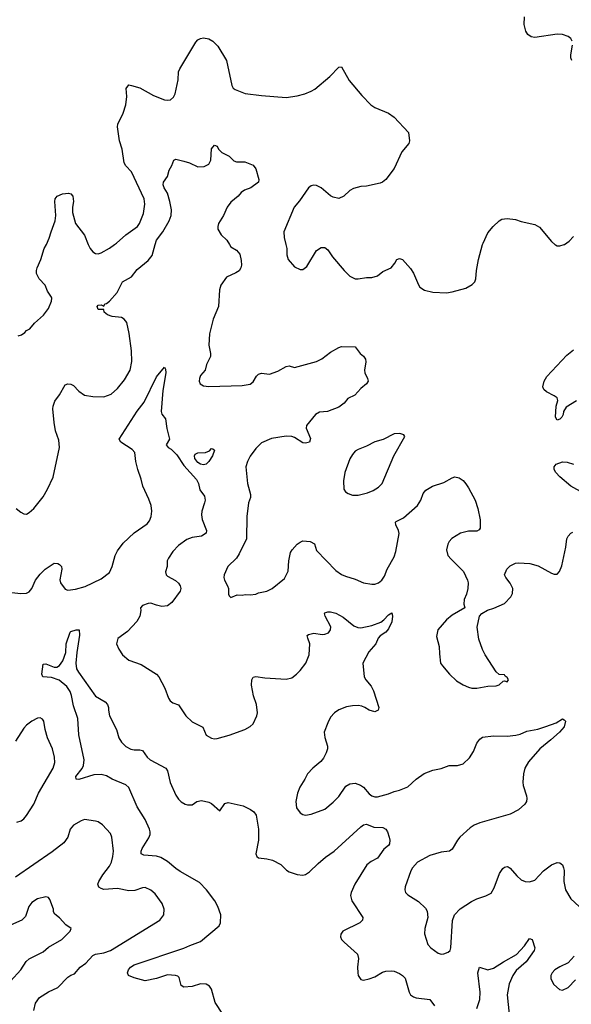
# Model space of a CAD drawing. Header units: inches. Extents: x 1839270 to 1929235, y 762242 to 910350.
# Tile 339 of 362: x 1902401 to 1906393, y 874502 to 881626. Entities that reach past the tile are written whole.
import ezdxf

# ---------------------------------------------------------------- set-up
doc = ezdxf.new("R2010")
doc.units = ezdxf.units.IN
doc.header["$MEASUREMENT"] = 0
doc.layers.add('B9807', color=7, linetype='Continuous')
doc.layers.add('B9808', color=7, linetype='Continuous')

msp = doc.modelspace()

# ---------------------------------------------------------------- linework, layer by layer
at = {"layer": 'B9807', "color": 5}
for points, elevation in [([(1902376.3, 878090), (1902410, 878061.6), (1902430, 878050.5), (1902451.4, 878048.6), (1902470, 878059.1), (1902503.7, 878090), (1902570, 878174), (1902602.9, 878230), (1902644.2, 878315.8), (1902689.6, 878530), (1902683.3, 878583.3), (1902660.7, 878650), (1902649.5, 878710.5), (1902640.5, 878810), (1902642.4, 878830), (1902655.2, 878864.8), (1902690, 878910.7), (1902730, 878982.8), (1902750, 878990.8), (1902770, 878988), (1902790, 878978.4), (1902830, 878937.6), (1902870, 878908.8), (1902930, 878898.7), (1903010, 878896.4), (1903062.7, 878917.3), (1903110, 878958), (1903160, 879020), (1903201.5, 879090), (1903213.2, 879153.2), (1903211.1, 879230), (1903194.3, 879354.3), (1903175.8, 879435.8), (1903158.2, 879458.2), (1903137.2, 879470), (1903070, 879479.3), (1903037, 879490), (1903012.3, 879510), (1903008.7, 879528.7), (1902970, 879529.6), (1902962.7, 879550), (1902970, 879561), (1902990, 879562), (1903010, 879554), (1903018, 879570), (1903030, 879572.4), (1903050, 879588.4), (1903107.6, 879652.4), (1903145.2, 879730), (1903210, 879766.4), (1903250, 879818), (1903330, 879883.7), (1903359.4, 879920.6), (1903382.2, 880000)], 660), ([(1902390, 879337.3), (1902414.7, 879345.3), (1902438.3, 879361.7), (1902450, 879376.3), (1902475.3, 879390), (1902509, 879430), (1902573.3, 879486.7), (1902610, 879536.3), (1902632, 879590), (1902633.7, 879610), (1902630, 879619.3), (1902602.6, 879662.6), (1902584.6, 879704.6), (1902541.6, 879750), (1902523.6, 879790), (1902522.9, 879810), (1902527.3, 879830), (1902554.5, 879890), (1902579.3, 879970), (1902593.8, 880000)], 680), ([(1902897.7, 880000), (1902910.3, 879970), (1902930, 879945.3), (1902950, 879934.3), (1902970, 879932.8), (1902990, 879938.6), (1903050, 879973.4), (1903086.7, 880000)], 680), ([(1903918.9, 880000), (1903930, 879983), (1903970, 879957.1), (1903994.4, 879930), (1904004.2, 879884.2), (1904006, 879850), (1904001.7, 879830), (1903990.2, 879809.8), (1903966.1, 879793.9), (1903896.7, 879763.3), (1903856.1, 879703.9), (1903847, 879670), (1903838.7, 879550), (1903800.3, 879459.7), (1903774, 879354), (1903768.9, 879270), (1903782, 879210), (1903782, 879190), (1903752.7, 879130), (1903743, 879090), (1903710, 879051.8), (1903701.5, 879030), (1903699.5, 879010), (1903708.2, 878990), (1903730, 878977.1), (1903770, 878972.7), (1904010, 878978.7), (1904070, 878988.5), (1904090, 879004.9), (1904113.7, 879046.3), (1904130, 879061.5), (1904150, 879068), (1904210, 879061.3), (1904270, 879083.6), (1904330, 879117), (1904350, 879120.4), (1904390, 879110.4), (1904548.1, 879151.9), (1904588.2, 879171.8), (1904650, 879219.3), (1904710, 879254), (1904730, 879260.7), (1904830, 879258), (1904864.7, 879210), (1904890, 879191.3), (1904902.8, 879170), (1904906.8, 879150), (1904896, 879090), (1904898.8, 879070), (1904918.8, 879030), (1904922.8, 879010), (1904911, 878990), (1904870, 878957.2), (1904826, 878910), (1904776.1, 878883.9), (1904748.4, 878850), (1904710, 878823.1), (1904628.9, 878791.1), (1904570, 878785.7), (1904542.3, 878770), (1904476.9, 878690), (1904474.5, 878670), (1904505.3, 878594.7), (1904498, 878570), (1904470, 878562.2), (1904450, 878565.3), (1904390, 878603.9), (1904370, 878610.9), (1904330, 878611.7), (1904224.3, 878595.7), (1904150, 878565.1), (1904110, 878522.9), (1904070, 878466.6), (1904050.4, 878430), (1904038.4, 878390), (1904048.9, 878270), (1904071.8, 878190), (1904070.3, 878169.7), (1904057.6, 878130), (1904043.8, 878030), (1904042.3, 877870), (1903990, 877760.9), (1903970, 877729.4), (1903907.7, 877670), (1903880.7, 877610), (1903877.3, 877590), (1903882.8, 877570), (1903906, 877530), (1903911.3, 877510), (1903911.3, 877470), (1903916.9, 877456.9), (1903930, 877446), (1903974.6, 877465.4), (1904010, 877462.8), (1904032.5, 877467.5), (1904070, 877464.9), (1904110, 877468.5), (1904130, 877478), (1904190, 877490.4), (1904229.3, 877510), (1904317, 877583), (1904343.3, 877636.7), (1904349.7, 877710.3), (1904361.1, 877770), (1904373.3, 877790), (1904410, 877830.5), (1904430, 877846), (1904450, 877854.4), (1904502, 877850), (1904533.7, 877833.7), (1904550, 877784), (1904690, 877640.4), (1904730, 877612.2), (1904758.7, 877598.7), (1904830, 877577.6), (1904890, 877550.4), (1904950, 877542.4), (1904970, 877542.4), (1904997.2, 877550), (1905020.7, 877570), (1905040, 877600), (1905061.4, 877650), (1905110, 877740.3), (1905123.3, 877776.7), (1905148.1, 877908.1), (1905142.8, 877930), (1905122.7, 877970), (1905121.3, 877990), (1905125, 877995), (1905179.6, 878020.4), (1905279.5, 878110), (1905303.6, 878150), (1905321.6, 878198.4), (1905339.5, 878220.5), (1905388.7, 878250), (1905470, 878278), (1905530, 878310.7), (1905550, 878317.3), (1905582, 878310), (1905610, 878290.7), (1905630, 878266.8), (1905650, 878238.8), (1905696.4, 878150), (1905716.4, 878090), (1905733, 878007), (1905733.7, 877946.3), (1905726.4, 877933.6), (1905710, 877924), (1905650, 877925.1), (1905590, 877911.5), (1905528.1, 877871.9), (1905508.4, 877850), (1905498.4, 877830), (1905490.4, 877790), (1905500.5, 877750), (1905522.6, 877722.6), (1905613.5, 877633.5), (1905641.6, 877570), (1905645.5, 877550), (1905643.8, 877510), (1905634.9, 877470), (1905618.7, 877430), (1905616.3, 877396.3), (1905622, 877370), (1905530, 877316), (1905490, 877282.7), (1905427.7, 877210), (1905418, 877162), (1905437.3, 877090), (1905438, 877038), (1905446, 876970), (1905461, 876950), (1905510.5, 876890.5), (1905561.7, 876841.7), (1905610, 876813.4), (1905650, 876796.3), (1905674, 876790), (1905710, 876788.2), (1905790, 876802.8), (1905850, 876804.7), (1905870, 876812), (1905900.4, 876839.6), (1905910, 876842), (1905930, 876834), (1905938, 876850), (1905930, 876866), (1905915.3, 876875.3), (1905910, 876886), (1905870, 876888), (1905850, 876908), (1905769.5, 877030), (1905749.7, 877069.7), (1905722.7, 877142.7), (1905711.8, 877230), (1905729.2, 877310), (1905745.2, 877330), (1905786, 877354), (1905832.2, 877367.8), (1905910, 877401.6), (1905956, 877450), (1905966.8, 877473.2), (1905969.4, 877510), (1905950, 877549.2), (1905918, 877590), (1905909.4, 877610), (1905926, 877650), (1905950, 877673.4), (1905990, 877692.7), (1906010, 877696.4), (1906092, 877692), (1906153.8, 877673.8), (1906250, 877620.5), (1906270, 877613), (1906290, 877614), (1906307.5, 877632.5), (1906325.3, 877674.7), (1906353.3, 877810), (1906359.5, 877870), (1906369.4, 877890), (1906389.7, 877910.3), (1906403.3, 877916.7)], 660), ([(1904327.6, 880000), (1904334.8, 879970), (1904335.3, 879924.7), (1904342.8, 879890), (1904390, 879838), (1904430, 879818), (1904450, 879818), (1904478.9, 879841.1), (1904550, 879956), (1904583.2, 879976.8), (1904610, 879977.3), (1904630, 879961), (1904664, 879910), (1904748.4, 879810), (1904790.2, 879770.2), (1904830, 879751.7), (1904850, 879750.3), (1904910, 879760.3), (1904950, 879761.6), (1904990, 879772.7), (1905030, 879804.4), (1905089.6, 879830.4), (1905116.9, 879863.1), (1905130, 879891), (1905150, 879898.8), (1905170.8, 879890), (1905230, 879826), (1905250, 879791.3), (1905286.2, 879706.2), (1905297.3, 879690), (1905330, 879668.7), (1905390, 879653.1), (1905489.6, 879650.4), (1905530, 879655.5), (1905630, 879682.4), (1905676, 879710), (1905695.1, 879730), (1905702, 879750), (1905707.3, 879810), (1905722.4, 879890), (1905751.4, 880000)], 680), ([(1906274.6, 880000), (1906277.5, 879997.5), (1906290, 879990.7), (1906310, 879990.6), (1906342, 879998), (1906344.7, 880000)], 680), ([(1906431.7, 878868.3), (1906356.7, 878823.3), (1906336.3, 878790), (1906334, 878770), (1906324.7, 878750), (1906310, 878735.3), (1906290, 878729), (1906279, 878750), (1906283.1, 878830), (1906295.1, 878870), (1906289.7, 878890), (1906270, 878904.5), (1906212.8, 878932.8), (1906193.6, 878950), (1906187.3, 878970), (1906196.9, 879010), (1906215.7, 879044.3), (1906360.4, 879199.6), (1906410, 879237.4)], 660), ([(1902323.4, 877483.4), (1902410, 877473.2), (1902450, 877476.5), (1902470, 877484.9), (1902489.8, 877510), (1902516.4, 877570), (1902550, 877613.7), (1902586, 877650), (1902650, 877692.7), (1902676, 877690), (1902690, 877683.8), (1902703.8, 877670), (1902704.9, 877650), (1902692.1, 877572.1), (1902695.8, 877550), (1902730, 877506), (1902750, 877497.3), (1902805.1, 877505.1), (1902875.2, 877524.8), (1902990, 877579.6), (1903050, 877625.8), (1903070.8, 877669.2), (1903092.3, 877750), (1903110, 877783.5), (1903150, 877838.4), (1903230, 877913.9), (1903323.1, 877976.9), (1903341.2, 877998.8), (1903353.2, 878030), (1903356.5, 878070), (1903351.7, 878111.7), (1903336.4, 878156.4), (1903291.6, 878250), (1903280.9, 878300.9), (1903255.3, 878370), (1903240.3, 878430), (1903235.1, 878495.1), (1903215.1, 878515.1), (1903132.7, 878570), (1903121.2, 878590), (1903250, 878792.2), (1903300.6, 878859.4), (1903390, 879041), (1903450, 879112), (1903456.9, 879096.9), (1903458, 879070), (1903436.7, 878943.3), (1903424.4, 878790), (1903430.4, 878770.4), (1903457.3, 878737.3), (1903466.9, 878666.9), (1903486, 878590), (1903462, 878550), (1903474.9, 878530), (1903497.7, 878517.7), (1903538.1, 878478.1), (1903590, 878400.7), (1903679.7, 878299.7), (1903694.9, 878270), (1903704.8, 878224.8), (1903737.3, 878177.3), (1903742.4, 878150), (1903739.5, 878130), (1903719.6, 878070), (1903716.2, 878043.8), (1903722.3, 878010), (1903751.8, 877930), (1903750.4, 877910), (1903716, 877890), (1903650, 877879.7), (1903610, 877863.5), (1903550, 877822.3), (1903510, 877778.3), (1903477.3, 877730), (1903469.3, 877710.7), (1903467.2, 877670), (1903455.3, 877630), (1903460.4, 877610), (1903470, 877600.4), (1903528.4, 877568.4), (1903550, 877548.4), (1903563.1, 877530), (1903567.2, 877510), (1903562.6, 877490), (1903501.3, 877410), (1903470, 877385.7), (1903430, 877381), (1903390, 877388.9), (1903350, 877403.1), (1903330, 877402.7), (1903290, 877386.3), (1903274.9, 877370), (1903276.9, 877350), (1903271.6, 877310), (1903249.4, 877270.6), (1903182, 877198), (1903110.6, 877149.4), (1903100.7, 877110), (1903117.3, 877070), (1903144, 877030), (1903190, 876990.6), (1903280.9, 876960.9), (1903391.4, 876891.4), (1903408.4, 876870), (1903450.4, 876790), (1903477.3, 876717.3), (1903490, 876697.3), (1903510, 876683.8), (1903550, 876668), (1903603, 876590), (1903650, 876545.5), (1903726, 876506), (1903751, 876450), (1903790, 876428), (1903810, 876423), (1903830, 876424.9), (1903918, 876450), (1904029.6, 876490.4), (1904069.5, 876510.5), (1904090, 876531), (1904118, 876590), (1904122.7, 876610), (1904115.1, 876670), (1904093.4, 876733.4), (1904079.2, 876810), (1904081.7, 876850), (1904090, 876867.7), (1904110, 876874.6), (1904175.2, 876864.8), (1904330, 876854.6), (1904370, 876864.2), (1904403.6, 876890), (1904430, 876917.6), (1904471.1, 876970), (1904496.4, 877030), (1904501.1, 877110), (1904485.1, 877150), (1904482, 877170), (1904490, 877178), (1904530, 877186.4), (1904590, 877178.3), (1904610, 877179.6), (1904635.1, 877190), (1904649.7, 877210), (1904651.6, 877231.6), (1904611.8, 877310), (1904607, 877330), (1904610, 877333.4), (1904630, 877341.6), (1904650, 877342), (1904690, 877331.8), (1904742.2, 877302.2), (1904819.4, 877239.4), (1904848.3, 877228.3), (1904870, 877226.7), (1904950, 877242.3), (1905014.3, 877265.7), (1905037, 877283), (1905070, 877319.1), (1905093.7, 877333.7), (1905098, 877310), (1905093.4, 877270), (1905070, 877219.3), (1905050, 877194), (1905010, 877168), (1904994.6, 877150), (1904979.5, 877110), (1904927.9, 877052.1), (1904884.7, 876970), (1904894.4, 876870), (1904905.5, 876850), (1904943.8, 876803.8), (1904961.3, 876770), (1904999.1, 876650), (1904996, 876630), (1904970, 876617.2), (1904930, 876629.2), (1904899, 876650), (1904877.7, 876657.7), (1904850, 876663.6), (1904810, 876662), (1904766.8, 876653.2), (1904710, 876633), (1904678.4, 876610), (1904650, 876578.4), (1904630, 876539.3), (1904605.5, 876470), (1904610, 876431.3), (1904628.7, 876370), (1904628.7, 876350), (1904619.3, 876320.7), (1904598.5, 876281.5), (1904580.9, 876259.1), (1904522, 876210), (1904484, 876170), (1904464.9, 876130), (1904428.4, 876071.6), (1904410.4, 876029.6), (1904400.5, 875970), (1904404.1, 875924.1), (1904430, 875886), (1904450, 875874), (1904470, 875870.7), (1904510, 875876.3), (1904610, 875913.4), (1904670, 875963), (1904710, 876005.5), (1904760.8, 876079.2), (1904790, 876097.4), (1904830, 876101.5), (1904868.3, 876088.3), (1904890, 876072), (1904930, 876023.6), (1904948.9, 876008.9), (1904970, 876001.6), (1904990, 876001.8), (1905070, 876024.7), (1905110, 876041.5), (1905150, 876050.3), (1905210, 876076.1), (1905269.8, 876130.2), (1905329.1, 876170.9), (1905390, 876196.4), (1905450, 876208.9), (1905510, 876228.8), (1905570, 876230.3), (1905610, 876242.3), (1905655.4, 876284.6), (1905684.4, 876330), (1905710, 876390.6), (1905730, 876419.3), (1905750, 876434), (1905830, 876444.2), (1905930, 876440.8), (1905992.2, 876447.8), (1906023.5, 876456.5), (1906070, 876477.6), (1906150, 876492), (1906208.5, 876511.5), (1906282.3, 876537.7), (1906330, 876566), (1906341, 876561), (1906350.6, 876550), (1906342, 876510), (1906306.4, 876470), (1906245.9, 876414.1), (1906164.6, 876350), (1906083.4, 876256.6), (1906057, 876210), (1906046.7, 876170), (1906042.6, 876110), (1906045.1, 876085.1), (1906068.4, 876010), (1906070.4, 875990), (1906068, 875970), (1906056.3, 875950), (1906010, 875909.4), (1905950, 875878.4), (1905730, 875814.3), (1905690, 875798), (1905661.6, 875778.4), (1905585.3, 875710), (1905568.5, 875690), (1905530, 875625.2), (1905511, 875610), (1905450, 875601.3), (1905370, 875578.7), (1905278.8, 875530), (1905243, 875490), (1905232.3, 875467.7), (1905190.5, 875350.5), (1905188.4, 875330), (1905193.4, 875310), (1905210, 875293.4), (1905286.5, 875246.5), (1905337.2, 875197.2), (1905350, 875176), (1905354, 875130), (1905332.7, 875050), (1905330.5, 875010.5), (1905355.2, 874935.2), (1905376, 874910), (1905430, 874870.8), (1905450, 874864), (1905470, 874867.3), (1905501.5, 874878.5), (1905516, 874890), (1905520.9, 874910), (1905532.8, 875107.2), (1905547.3, 875150), (1905588.6, 875191.4), (1905670, 875245.5), (1905710, 875265.5), (1905774.2, 875285.8), (1905813.2, 875306.8), (1905835.9, 875344.1), (1905872.2, 875447.8), (1905896.3, 875483.7), (1905910, 875494), (1905930, 875499.1), (1905936.1, 875496.1), (1905950, 875487.7), (1905998.4, 875430), (1906030, 875402), (1906058, 875390), (1906090, 875386.7), (1906130, 875400.5), (1906192.7, 875467.3), (1906250, 875510.6), (1906290, 875528), (1906310, 875524.9), (1906330, 875510.7), (1906337.6, 875490), (1906341.3, 875470), (1906339.6, 875390), (1906350.3, 875330), (1906390, 875265.5), (1906450.5, 875210)], 640), ([(1906480.7, 878200.7), (1906389.5, 878250), (1906310, 878318.4), (1906280.9, 878350), (1906269.3, 878370), (1906269.3, 878390), (1906284, 878410), (1906330, 878426), (1906364.1, 878424.1), (1906410, 878410.6)], 660), ([(1903870, 874429.3), (1903815.3, 874515.3), (1903789.5, 874610), (1903773.9, 874633.9), (1903750, 874647.3), (1903710, 874649.6), (1903650, 874631.6), (1903590, 874625.6), (1903570, 874637.2), (1903555.1, 874695.1), (1903544.9, 874704.9), (1903529, 874710), (1903470, 874715), (1903390, 874688), (1903310, 874671.9), (1903230, 874693.6), (1903189, 874710), (1903182, 874730), (1903189, 874750), (1903204, 874770), (1903230, 874787.3), (1903590, 874907.5), (1903632, 874928), (1903710, 874956.9), (1903844.5, 875070), (1903854, 875090), (1903855.6, 875150), (1903835.1, 875210), (1903812.4, 875250), (1903754, 875330), (1903703.2, 875383.2), (1903561.8, 875461.8), (1903530, 875483.5), (1903470, 875535.8), (1903423.2, 875563.2), (1903390, 875572.8), (1903299.6, 875579.6), (1903279.3, 875590), (1903279.6, 875610), (1903286.6, 875630), (1903334.6, 875705.4), (1903344.2, 875730), (1903345.6, 875750), (1903340.8, 875770), (1903310, 875837.6), (1903250.7, 875930.7), (1903190, 876069.3), (1903170, 876089.6), (1903070, 876130.8), (1903030, 876155.2), (1902990, 876164.7), (1902937.7, 876162.3), (1902830, 876128.3), (1902809.2, 876130), (1902808.2, 876150), (1902852.5, 876207.5), (1902863.9, 876230), (1902868.7, 876270), (1902829.7, 876450.3), (1902822.4, 876570), (1902790, 876661.2), (1902776.5, 876736.5), (1902765.9, 876765.9), (1902741.4, 876801.4), (1902686.2, 876846.2), (1902630, 876866.6), (1902568, 876870), (1902561.2, 876890), (1902570, 876962), (1902590, 876964), (1902650, 876940.4), (1902670, 876941.6), (1902690, 876953.4), (1902712.5, 876987.5), (1902733.9, 877046.1), (1902737.4, 877110), (1902766.8, 877193.2), (1902770, 877198), (1902808.9, 877211.1), (1902831.1, 877211.1), (1902833.4, 877173.4), (1902813.8, 877046.2), (1902807.2, 876970), (1902812.9, 876930), (1902825.7, 876905.7), (1902950, 876730.5), (1903019.1, 876690), (1903037.1, 876670), (1903043.7, 876650), (1903042.7, 876630), (1903050.2, 876590), (1903100.9, 876490), (1903118.5, 876430), (1903138.8, 876398.8), (1903168.1, 876368.1), (1903206.5, 876346.5), (1903230, 876342.6), (1903270, 876344), (1903290, 876337), (1903323.2, 876290), (1903344.9, 876270), (1903458.3, 876210), (1903470.2, 876190), (1903490, 876105.5), (1903530, 876015.5), (1903550, 875985.3), (1903570, 875967.2), (1903599.1, 875950), (1903616.1, 875943.9), (1903650, 875946), (1903682, 875970), (1903716.1, 875976.1), (1903770, 875964), (1903790, 875954), (1903850, 875902), (1903886.2, 875953.8), (1903910, 875962), (1904017.7, 875937.7), (1904071.9, 875911.9), (1904095.3, 875895.3), (1904112.6, 875870), (1904129.4, 875770), (1904130.2, 875690), (1904110.4, 875590), (1904116.3, 875570), (1904130, 875560.4), (1904190, 875554), (1904230, 875543.7), (1904290, 875513.7), (1904331.2, 875471.2), (1904350, 875458.9), (1904410, 875440.3), (1904450, 875435.6), (1904470, 875441.7), (1904499.2, 875460.8), (1904560.2, 875519.8), (1904614.2, 875565.8), (1904677.2, 875610), (1904870, 875786), (1904890, 875799.3), (1904910, 875804.4), (1904963.4, 875783.4), (1905030, 875779.8), (1905050, 875769.3), (1905062.7, 875750), (1905075.3, 875710), (1905079, 875690), (1905076.8, 875663.2), (1905068.9, 875651.1), (1905036.2, 875623.8), (1904990, 875558), (1904945, 875535), (1904914, 875510), (1904827.4, 875370), (1904799.5, 875310), (1904794.9, 875290), (1904803.6, 875250), (1904883.8, 875130), (1904882, 875110), (1904862.8, 875090), (1904740.7, 875030), (1904725.5, 875010), (1904721.6, 874990), (1904730.5, 874970), (1904748, 874950), (1904845.5, 874865.5), (1904852.9, 874832.9), (1904846.7, 874770), (1904848.3, 874730), (1904851.7, 874710), (1904870, 874681.3), (1904890, 874677), (1904930, 874685.3), (1904970, 874700.3), (1905026.6, 874733.4), (1905050, 874740.6), (1905090, 874744.3), (1905110, 874740.2), (1905150, 874724), (1905172, 874710), (1905190, 874690.4), (1905218.7, 874590), (1905230, 874570.6), (1905250, 874555.5), (1905270, 874548), (1905370, 874536.3), (1905402, 874490)], 620), ([(1902381, 875819), (1902410.7, 875829.3), (1902430, 875843.7), (1902450, 875867), (1902504.1, 875950), (1902536.5, 876030), (1902643.8, 876210), (1902655.3, 876250), (1902653.3, 876290), (1902637.3, 876350), (1902601.7, 876430), (1902585.1, 876490), (1902575.6, 876550), (1902565.6, 876565.6), (1902550, 876573.3), (1902530, 876571.2), (1902490, 876549.7), (1902450, 876521), (1902430, 876500.5), (1902370, 876405.3)], 640), ([(1902503.9, 874456.1), (1902514.5, 874510), (1902543.7, 874550), (1902608.7, 874591.3), (1902676.2, 874623.8), (1902750, 874698.7), (1902770, 874711.7), (1902798.5, 874721.5), (1902838, 874770), (1902879.7, 874800.3), (1902930, 874854.9), (1902950, 874864.9), (1903010, 874873.4), (1903057.6, 874890), (1903415.1, 875110), (1903444.5, 875150), (1903447.3, 875190), (1903432, 875230), (1903382, 875302), (1903350, 875327.8), (1903310, 875345.6), (1903290, 875343.6), (1903234, 875326), (1903190, 875321.5), (1903110, 875338.3), (1903010, 875333.3), (1902990, 875339.1), (1902973.6, 875350), (1902967.4, 875370), (1902973.3, 875390), (1903001.7, 875438.3), (1903050, 875500.4), (1903064.4, 875530), (1903076, 875570), (1903079.1, 875610), (1903067, 875710), (1903058, 875738), (1903001, 875801), (1902970, 875820.9), (1902950, 875827), (1902870, 875838), (1902846, 875830), (1902790, 875798), (1902767, 875770), (1902750.3, 875710), (1902719.5, 875670), (1902635, 875605), (1902370, 875422)], 640), ([(1902334.6, 874670), (1902410, 874752.2), (1902449, 874811), (1902470, 874830.3), (1902570, 874880.5), (1902610, 874914), (1902706, 874970), (1902765.2, 875030), (1902774, 875050), (1902735.6, 875075.6), (1902690, 875126.6), (1902654.8, 875154.8), (1902645.2, 875170), (1902645.2, 875190), (1902620.2, 875260.2), (1902610, 875274), (1902590, 875279.3), (1902530, 875265.1), (1902490, 875238.4), (1902467.2, 875210), (1902443.6, 875136.4), (1902416.3, 875110), (1902250, 875037.4)], 660), ([(1905710, 874470.4), (1905730, 874537.3), (1905732.7, 874590), (1905716.4, 874730), (1905729.8, 874770.2), (1905790, 874751.7), (1905830, 874762.3), (1905901.6, 874810), (1905997.2, 874862.8), (1906055.3, 874924.7), (1906090, 874977.3), (1906110.4, 874970), (1906128.7, 874910), (1906123.1, 874890), (1906066.5, 874810), (1905994.6, 874745.4), (1905968.9, 874711.1), (1905944, 874650), (1905928.6, 874570), (1905943.5, 874430)], 620), ([(1906413.4, 874850), (1906370, 874800.9), (1906310, 874773.3), (1906274.9, 874750), (1906254.9, 874730), (1906246, 874710), (1906245.5, 874685.5), (1906265.5, 874645.5), (1906308.7, 874608.7), (1906330, 874603.8), (1906370, 874623.1), (1906422.3, 874677.8)], 640)]:
    msp.add_lwpolyline(points, dxfattribs=dict(at, elevation=elevation))
for points, elevation in [([(1905152.5, 878632.5), (1905110, 878629.3), (1905032.5, 878587.5), (1904970, 878571.5), (1904910, 878539.6), (1904850, 878516.2), (1904830, 878503.7), (1904810, 878480.9), (1904790, 878449.2), (1904754.9, 878350), (1904744.4, 878290), (1904747.7, 878230), (1904758.8, 878210), (1904777.6, 878197.6), (1904810, 878184.9), (1904850, 878184.9), (1904916.9, 878203.1), (1904959.7, 878220.3), (1904997.7, 878242.3), (1905025.1, 878270), (1905109.5, 878470.5), (1905188.7, 878610), (1905182, 878622)], 680), ([(1903730, 878404), (1903710, 878409.2), (1903690, 878421.2), (1903669.4, 878450), (1903666, 878470), (1903670, 878482), (1903690, 878490.8), (1903745.6, 878494.4), (1903773.6, 878506.4), (1903790, 878522), (1903799.6, 878519.6), (1903810.7, 878510), (1903795.5, 878470), (1903770, 878429), (1903750, 878409)], 640)]:
    msp.add_lwpolyline(points, close=True, dxfattribs=dict(at, elevation=elevation))
at = {"layer": 'B9808', "color": 5}
for points, elevation in [([(1906400.4, 881470), (1906389.6, 881490), (1906370, 881504.4), (1906330, 881518.2), (1906290, 881520.3), (1906130, 881496.5), (1906102.6, 881502.6), (1906078.5, 881518.5), (1906063.7, 881543.7), (1906053, 881590), (1906053.5, 881646.5)], 680), ([(1903086.7, 880000), (1903100.5, 880010), (1903169.6, 880070), (1903253.6, 880130), (1903268.5, 880151.5), (1903296.3, 880223.7), (1903306.6, 880290), (1903301.8, 880330), (1903210, 880525.6), (1903169.2, 880569.2), (1903158.2, 880590), (1903143.1, 880690), (1903124.2, 880750), (1903108.7, 880850), (1903111.1, 880870), (1903150.8, 880949.2), (1903169.8, 881010), (1903176, 881070), (1903171.7, 881128.3), (1903190, 881153.4), (1903210, 881150.5), (1903270, 881131.8), (1903370, 881078), (1903450, 881046.4), (1903470, 881042.4), (1903493.5, 881046.5), (1903514.1, 881065.9), (1903526, 881090), (1903547.8, 881190), (1903551.2, 881248.8), (1903560.5, 881270), (1903676.9, 881463.1), (1903690, 881479.5), (1903710, 881490.2), (1903730, 881494), (1903770, 881486.2), (1903798.4, 881470), (1903834.6, 881434.6), (1903898.4, 881330), (1903937.1, 881150), (1903944.9, 881130), (1903959.5, 881119.5), (1904031.8, 881091.8), (1904150, 881077.1), (1904330, 881063.8), (1904410, 881074.4), (1904464, 881090), (1904511, 881109), (1904535.8, 881124.2), (1904644.4, 881215.6), (1904710, 881282.8), (1904730, 881284.7), (1904784.7, 881184.7), (1904877.1, 881077.1), (1904942, 881010), (1904970, 880990.4), (1905070, 880950.3), (1905110, 880921.2), (1905214.9, 880810), (1905223, 880750), (1905216.3, 880730), (1905165.5, 880670), (1905110, 880549.5), (1905050.2, 880469.8), (1905027.3, 880450), (1905010, 880442), (1904910, 880421.5), (1904870, 880417.7), (1904816.5, 880403.5), (1904790.3, 880389.7), (1904746, 880350), (1904710, 880332.7), (1904670, 880340.7), (1904650, 880351.6), (1904582.9, 880410), (1904550, 880426), (1904530, 880428.5), (1904510, 880424.4), (1904490, 880409.6), (1904425.3, 880314.7), (1904388.4, 880270), (1904313.4, 880090), (1904315.5, 880050), (1904327.6, 880000)], 680), ([(1906396.8, 881330), (1906389.8, 881350), (1906389, 881371), (1906402, 881442)], 680), ([(1903382.2, 880000), (1903390.8, 880030), (1903437.2, 880090), (1903483.5, 880170), (1903497.2, 880210), (1903499.2, 880250), (1903488.6, 880310), (1903471.7, 880371.7), (1903446.4, 880410), (1903439.8, 880430), (1903442.7, 880450), (1903471.8, 880490), (1903483.3, 880536.7), (1903501.2, 880570), (1903515.3, 880610), (1903530, 880616.3), (1903590, 880603), (1903630, 880590.4), (1903690, 880561.1), (1903737.1, 880562.9), (1903770, 880580.7), (1903775.6, 880590), (1903784.2, 880610), (1903789.7, 880690.3), (1903810, 880718.8), (1903830, 880710.8), (1903840.5, 880690), (1903864.4, 880664.4), (1903917.3, 880637.3), (1903950, 880604), (1903970, 880597.3), (1904030, 880597.6), (1904090, 880574.4), (1904110, 880547.7), (1904131.3, 880470), (1904130.2, 880449.8), (1904074.8, 880410), (1904028.8, 880391.2), (1904004.2, 880375.8), (1903982, 880350), (1903930, 880304.7), (1903903.6, 880270), (1903876.5, 880210), (1903840.3, 880150), (1903834, 880130), (1903834.4, 880110), (1903858, 880070), (1903899.3, 880030), (1903918.9, 880000)], 660), ([(1902593.8, 880000), (1902615.3, 880044.7), (1902628, 880092), (1902658.9, 880170), (1902661.7, 880210), (1902654.5, 880310), (1902657.2, 880330), (1902672, 880348), (1902710, 880364.9), (1902754, 880370), (1902770, 880366), (1902786, 880350), (1902790.5, 880310.5), (1902782.4, 880270), (1902783.1, 880230), (1902805.7, 880150), (1902870, 880066), (1902897.7, 880000)], 680), ([(1905751.4, 880000), (1905754, 880010), (1905790, 880084), (1905826.6, 880130), (1905870, 880170.6), (1905890, 880182), (1905930, 880187.7), (1905990, 880179.1), (1906030, 880165.5), (1906130, 880143.8), (1906163.9, 880123.9), (1906250, 880020.7), (1906274.6, 880000)], 680), ([(1906344.7, 880000), (1906376.6, 880023.4), (1906410, 880056.3)], 680)]:
    msp.add_lwpolyline(points, dxfattribs=dict(at, elevation=elevation))

doc.saveas('drawing.dxf')
